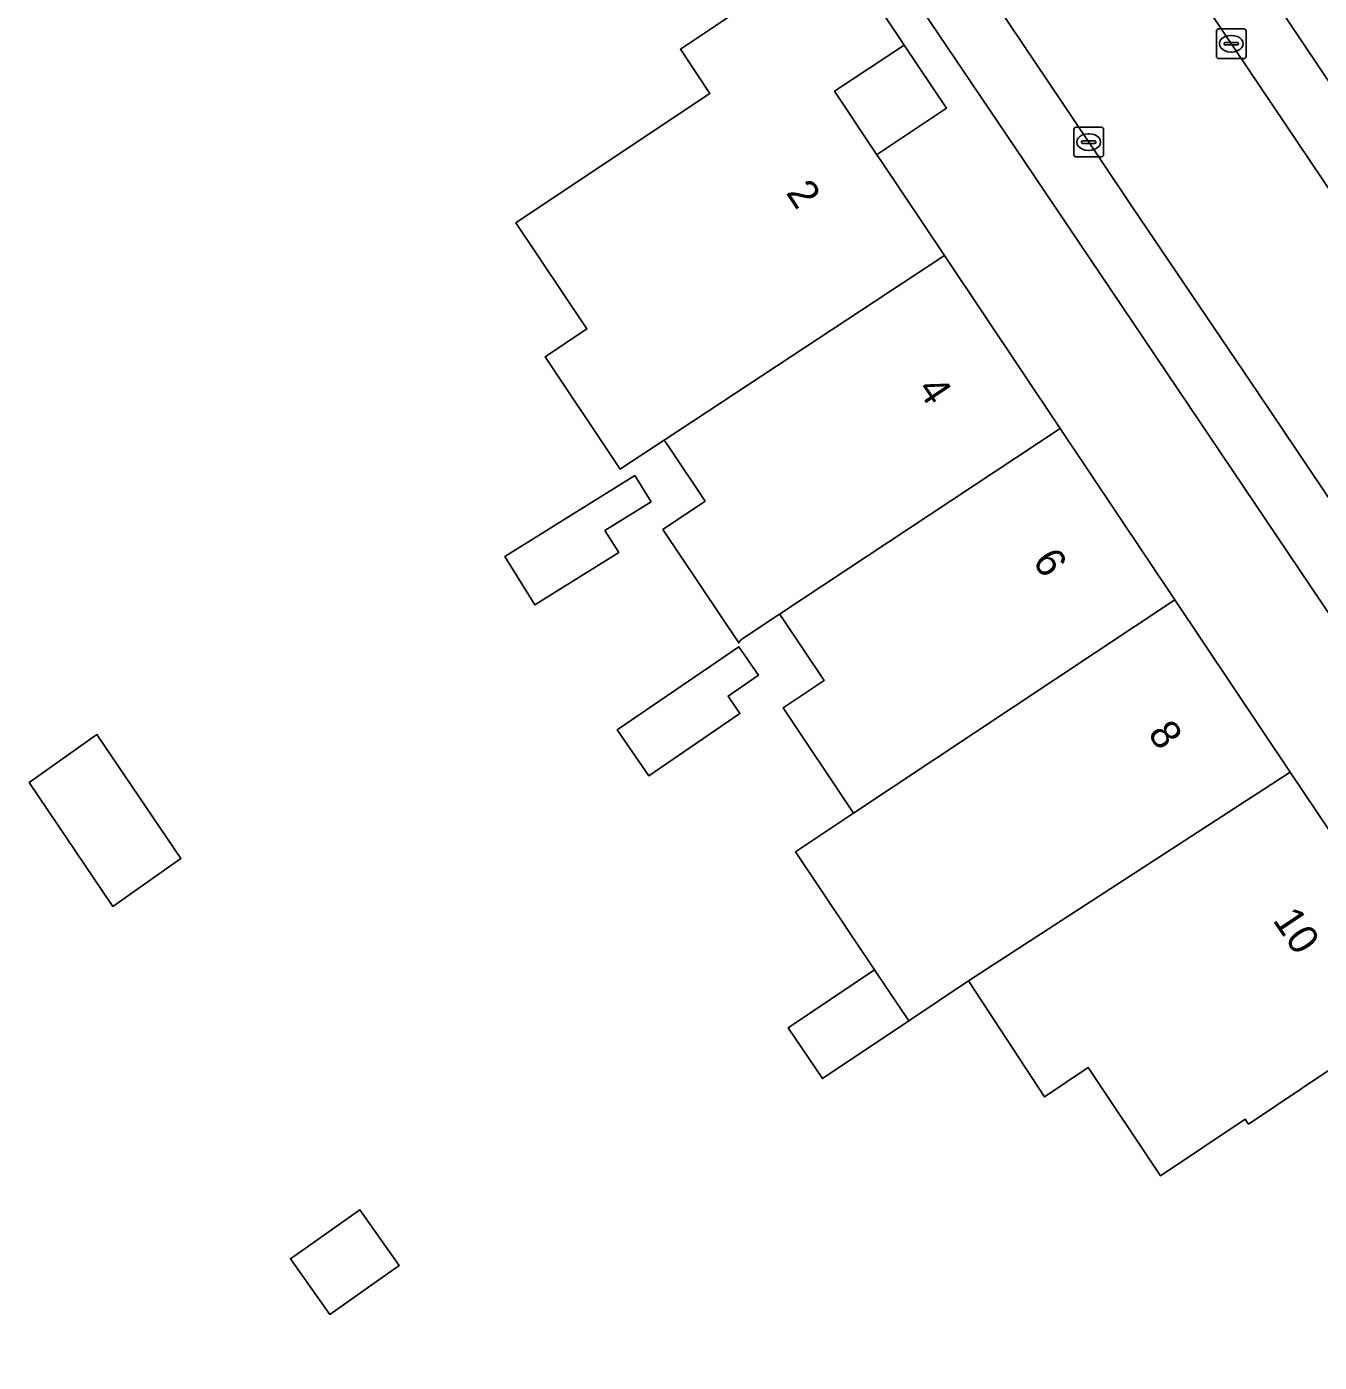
# Model space of a CAD drawing. Extents: x 161772 to 163126, y 383092 to 383917.
# Drawn here: x 162554.46 to 162598.02, y 383709.51 to 383754.51 of the extents above; entities that cross this region are included whole.
import ezdxf

# ---------------------------------------------------------------- set-up
doc = ezdxf.new("R2010")
doc.units = 0
for name, color, linetype in [('IMGEO_Erf', 7, 'Continuous'), ('IMGEO_Kolk', 7, 'Continuous'), ('IMGEO_Pand', 7, 'Continuous'), ('IMGEO_Pand_nummerreeks', 7, 'Continuous'), ('IMGEO_Pand_overbouw', 7, 'Continuous'), ('IMGEO_Rijbaan_lokaal_open', 7, 'Continuous'), ('IMGEO_Voetpad_open', 7, 'Continuous')]:
    doc.layers.add(name, color=color, linetype=linetype)

msp = doc.modelspace()

# ---------------------------------------------------------------- linework, layer by layer
at = {"layer": 'IMGEO_Erf'}
for points in [[(162657.832, 383796.659), (162637.23, 383811.064), (162613.678, 383828.007), (162567.812, 383798.14), (162600.13, 383750), (162612.632, 383731.377), (162614.76, 383728.311), (162636.946, 383695.216), (162638.817, 383692.373), (162682.627, 383718.822), (162703.454, 383731.664), (162710.617, 383736.394), (162726.651, 383747.451), (162723.086, 383750)], [(162606.528, 383722.641), (162604.39, 383725.757), (162588.057, 383750), (162584.884, 383754.709), (162582.726, 383757.965), (162559.42, 383792.65), (162535.075, 383776.906), (162531.388, 383774.129), (162505.334, 383750), (162501.671, 383746.608), (162501.572, 383743.869), (162542.289, 383686.012), (162558.377, 383662.372), (162558.317, 383662.324), (162563.678, 383654.867), (162564.526, 383654.823), (162577.76, 383657.588), (162583.906, 383659.444), (162630.629, 383687.342)], [(162570.567, 383736.656), (162574.948, 383739.387), (162575.497, 383738.506), (162573.942, 383737.537), (162574.408, 383736.789), (162571.582, 383735.027)], [(162574.361, 383730.818), (162578.459, 383733.621), (162579.118, 383732.657), (162578.092, 383731.954), (162578.495, 383731.365), (162575.424, 383729.264)], [(162557.363, 383724.867), (162554.539, 383729.041), (162556.826, 383730.657), (162559.649, 383726.482)], [(162565.686, 383714.646), (162567.009, 383712.77), (162564.67, 383711.121), (162563.347, 383712.997)]]:
    msp.add_lwpolyline(points, close=True, dxfattribs=at)
msp.add_lwpolyline([(162599.218, 383719.936), (162595.632, 383717.535), (162595.522, 383717.699), (162592.671, 383715.791), (162590.23, 383719.438), (162588.758, 383718.452), (162586.193, 383722.366), (162584.182, 383721.017), (162581.275, 383719.068), (162580.124, 383720.783), (162583.031, 383722.732), (162580.366, 383726.708), (162582.323, 383728.008), (162579.947, 383731.558), (162581.327, 383732.481), (162579.912, 383734.595), (162579.83, 383734.718), (162578.519, 383733.851), (162578.452, 383733.746), (162575.893, 383737.568), (162577.321, 383738.524), (162576.094, 383740.357), (162575.943, 383740.584), (162574.603, 383739.701), (162574.459, 383739.604), (162571.927, 383743.386), (162573.337, 383744.33), (162570.944, 383747.904), (162574.088, 383750), (162577.483, 383752.263), (162576.488, 383753.749), (162577.606, 383754.497), (162581.761, 383757.278), (162583.9, 383754.084), (162584.029, 383753.891), (162581.681, 383752.335), (162583.111, 383750.198), (162583.244, 383750), (162585.384, 383746.803), (162589.286, 383740.973), (162593.15, 383735.2), (162597.037, 383729.394), (162599.333, 383725.963)], dxfattribs=at)
at = {"layer": 'IMGEO_Kolk'}
for p, q in [((162594.549, 383753.511), (162594.549, 383754.363)), ((162594.624, 383754.437), (162595.476, 383754.437)), ((162595.55, 383754.363), (162595.55, 383753.511)), ((162594.808, 383753.931), (162594.808, 383753.943)), ((162595.246, 383753.894), (162594.848, 383753.894)), ((162594.851, 383753.98), (162595.249, 383753.98)), ((162595.037, 383754.217), (162595.062, 383754.217)), ((162595.292, 383753.943), (162595.292, 383753.931)), ((162595.06, 383753.657), (162595.035, 383753.657)), ((162595.476, 383753.437), (162594.624, 383753.437)), ((162589.745, 383750.197), (162589.745, 383751.049)), ((162589.82, 383751.123), (162590.672, 383751.123)), ((162590.233, 383750.903), (162590.258, 383750.903)), ((162590.746, 383751.049), (162590.746, 383750.197)), ((162590.004, 383750.617), (162590.004, 383750.629)), ((162590.442, 383750.58), (162590.044, 383750.58)), ((162590.047, 383750.666), (162590.445, 383750.666)), ((162590.256, 383750.343), (162590.231, 383750.343)), ((162590.488, 383750.629), (162590.488, 383750.617)), ((162590.672, 383750.123), (162589.82, 383750.123))]:
    msp.add_line(p, q, dxfattribs=at)
for points in [[(162594.549, 383753.511), (162594.549, 383754.363)], [(162594.624, 383754.437), (162595.476, 383754.437)], [(162595.55, 383754.363), (162595.55, 383753.511)], [(162595.476, 383753.437), (162594.624, 383753.437)], [(162589.745, 383750.197), (162589.745, 383751.049)], [(162589.82, 383751.123), (162590.672, 383751.123)], [(162590.746, 383751.049), (162590.746, 383750.197)], [(162590.672, 383750.123), (162589.82, 383750.123)]]:
    msp.add_lwpolyline(points, dxfattribs=at)
for centre, radius, start, end in [((162594.626, 383754.361), 0.0765, 91.552, 178.448), ((162594.626, 383754.361), 0.0765, 91.552, 178.448), ((162595.474, 383754.361), 0.0765, 1.552, 88.448), ((162595.474, 383754.361), 0.0765, 1.552, 88.448), ((162594.848, 383753.94), 0.0403, 85.8775, 175.7526), ((162594.845, 383753.93), 0.0366, 178.938, 274.7102), ((162595.249, 383753.937), 0.043, 264.8664, 352.4533), ((162595.253, 383753.942), 0.0386, 1.7309, 96.639), ((162594.626, 383753.513), 0.0765, 181.552, 268.448), ((162594.626, 383753.513), 0.0765, 181.552, 268.448), ((162595.474, 383753.513), 0.0765, 271.552, 358.448), ((162595.474, 383753.513), 0.0765, 271.552, 358.448), ((162589.822, 383751.047), 0.0765, 91.552, 178.448), ((162589.822, 383751.047), 0.0765, 91.552, 178.448), ((162590.67, 383751.047), 0.0765, 1.552, 88.448), ((162590.67, 383751.047), 0.0765, 1.552, 88.448), ((162590.044, 383750.626), 0.0403, 85.8775, 175.7526), ((162590.041, 383750.616), 0.0366, 178.938, 274.7102), ((162590.445, 383750.623), 0.043, 264.8664, 352.4533), ((162590.449, 383750.628), 0.0386, 1.7309, 96.639), ((162589.822, 383750.199), 0.0765, 181.552, 268.448), ((162589.822, 383750.199), 0.0765, 181.552, 268.448), ((162590.67, 383750.199), 0.0765, 271.552, 358.448), ((162590.67, 383750.199), 0.0765, 271.552, 358.448)]:
    msp.add_arc(centre, radius, start, end, dxfattribs=at)
for centre, major_axis, ratio, start_param, end_param in [((162595.036, 383753.937), (-0.387, 0.002), 0.722429, 4.712389, 7.853982), ((162595.061, 383753.937), (-0.39, 0.002), 0.717154, 1.570796, 4.712389), ((162590.232, 383750.623), (-0.387, 0.002), 0.722429, 4.712389, 7.853982), ((162590.257, 383750.623), (-0.39, 0.002), 0.717154, 1.570796, 4.712389)]:
    msp.add_ellipse(centre, major_axis=major_axis, ratio=ratio, start_param=start_param, end_param=end_param, dxfattribs=at)
at = {"layer": 'IMGEO_Pand'}
for points in [[(162583.244, 383750), (162583.111, 383750.198), (162581.681, 383752.335), (162584.029, 383753.891), (162583.9, 383754.084), (162581.761, 383757.278), (162577.606, 383754.497), (162576.488, 383753.749), (162577.483, 383752.263), (162574.088, 383750), (162570.944, 383747.904), (162573.337, 383744.33), (162571.927, 383743.386), (162574.459, 383739.604), (162574.603, 383739.701), (162575.943, 383740.584), (162585.384, 383746.803)], [(162589.286, 383740.973), (162585.384, 383746.803), (162575.943, 383740.584), (162576.094, 383740.357), (162577.321, 383738.524), (162575.893, 383737.568), (162578.452, 383733.746), (162578.519, 383733.851), (162579.83, 383734.718)], [(162593.15, 383735.2), (162589.286, 383740.973), (162579.83, 383734.718), (162579.912, 383734.595), (162581.327, 383732.481), (162579.947, 383731.558), (162582.323, 383728.008)], [(162575.497, 383738.506), (162574.948, 383739.387), (162570.567, 383736.656), (162571.582, 383735.027), (162574.408, 383736.789), (162573.942, 383737.537)], [(162582.323, 383728.008), (162580.366, 383726.708), (162583.031, 383722.732), (162584.182, 383721.017), (162586.193, 383722.366), (162597.037, 383729.394), (162593.15, 383735.2)], [(162578.092, 383731.954), (162579.118, 383732.657), (162578.459, 383733.621), (162574.361, 383730.818), (162575.424, 383729.264), (162578.495, 383731.365)], [(162556.826, 383730.657), (162554.539, 383729.041), (162557.363, 383724.867), (162559.649, 383726.482)], [(162605.463, 383721.986), (162603.361, 383725.126), (162600.966, 383723.523), (162599.333, 383725.963), (162597.037, 383729.394), (162586.193, 383722.366), (162588.758, 383718.452), (162590.23, 383719.438), (162592.671, 383715.791), (162595.522, 383717.699), (162595.632, 383717.535), (162599.218, 383719.936), (162600.203, 383718.464), (162601.309, 383719.205)], [(162583.031, 383722.732), (162580.124, 383720.783), (162581.275, 383719.068), (162584.182, 383721.017)], [(162567.009, 383712.77), (162565.686, 383714.646), (162563.347, 383712.997), (162564.67, 383711.121)]]:
    msp.add_lwpolyline(points, close=True, dxfattribs=at)
at = {"layer": 'IMGEO_Pand_overbouw'}
msp.add_lwpolyline([(162584.029, 383753.891), (162581.681, 383752.335), (162583.111, 383750.198), (162583.131, 383750.211), (162585.452, 383751.765)], close=True, dxfattribs=at)
at = {"layer": 'IMGEO_Rijbaan_lokaal_open'}
for points in [[(162634.845, 383694.667), (162617.24, 383721.081), (162615.045, 383724.16), (162614.908, 383724.352), (162613.062, 383727.132), (162610.967, 383730.286), (162602.903, 383742.275), (162597.701, 383750), (162591.419, 383759.346), (162589.3, 383762.5), (162586.706, 383766.359), (162584.586, 383769.513), (162566.438, 383796.515)], [(162561.302, 383793.853), (162584.537, 383759.15), (162586.679, 383755.948), (162590.664, 383750), (162591.71, 383748.439), (162595.967, 383742.148), (162601.896, 383733.331), (162606.205, 383726.967), (162608.298, 383723.876), (162632.172, 383688.276)]]:
    msp.add_lwpolyline(points, dxfattribs=at)
at = {"layer": 'IMGEO_Voetpad_open'}
for points in [[(162567.812, 383798.14), (162566.438, 383796.515), (162584.586, 383769.513), (162585.053, 383769.825), (162587.162, 383766.664), (162586.706, 383766.359), (162589.3, 383762.5), (162589.742, 383762.795), (162591.85, 383759.634), (162591.419, 383759.346), (162597.701, 383750), (162602.903, 383742.275), (162610.967, 383730.286), (162611.401, 383730.535), (162613.478, 383727.408), (162613.062, 383727.132), (162614.908, 383724.352), (162615.045, 383724.16), (162615.459, 383724.442), (162617.654, 383721.363), (162617.24, 383721.081), (162634.845, 383694.667)], [(162634.969, 383690.882), (162638.817, 383692.373), (162636.946, 383695.216), (162614.76, 383728.311), (162612.632, 383731.377), (162600.13, 383750), (162567.812, 383798.14)]]:
    msp.add_lwpolyline(points, dxfattribs=at)
msp.add_lwpolyline([(162608.298, 383723.876), (162607.884, 383723.596), (162605.792, 383726.687), (162606.205, 383726.967), (162601.896, 383733.331), (162595.967, 383742.148), (162591.71, 383748.439), (162590.664, 383750), (162586.679, 383755.948), (162586.264, 383755.67), (162584.122, 383758.872), (162584.537, 383759.15), (162561.302, 383793.853), (162559.42, 383792.65), (162582.726, 383757.965), (162584.884, 383754.709), (162588.057, 383750), (162604.39, 383725.757), (162606.528, 383722.641), (162630.629, 383687.342), (162632.172, 383688.276)], close=True, dxfattribs=at)

# ---------------------------------------------------------------- texts
at = {"layer": 'IMGEO_Pand_nummerreeks'}
for s, rotation, p in [('2', 303.7986, (162580.022, 383748.917)), ('4', 303.7986, (162584.447, 383742.305)), ('6', 303.7986, (162588.331, 383736.502)), ('8', 303.7961, (162592.218, 383730.696)), ('10', 303.7986, (162596.427, 383724.408))]:
    msp.add_text(s, height=1, rotation=rotation, dxfattribs=at).set_placement(p)

doc.saveas('drawing.dxf')
